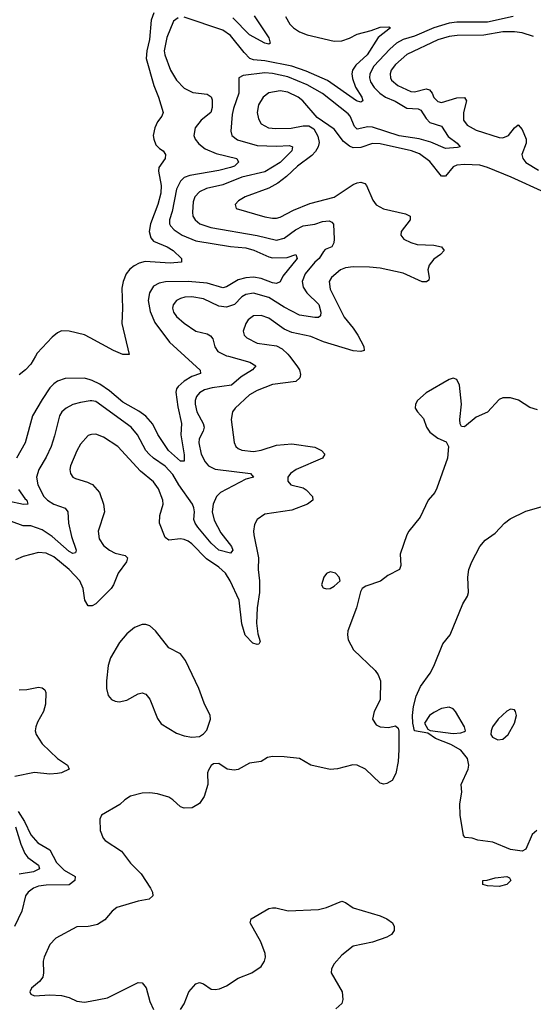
# Model space of a CAD drawing. Header units: inches. Extents: x 1954678 to 2060271, y 904822 to 1016299.
# Tile 265 of 403: x 1999632 to 2002308, y 986625 to 991753. Entities that reach past the tile are written whole.
import ezdxf

# ---------------------------------------------------------------- set-up
doc = ezdxf.new("R2010")
doc.units = ezdxf.units.IN
doc.header["$MEASUREMENT"] = 0
for name, color, linetype in [('B9998', 7, 'Continuous'), ('B9999', 7, 'Continuous'), ('C0908', 7, 'Continuous'), ('C0909', 7, 'Continuous')]:
    doc.layers.add(name, color=color, linetype=linetype)

msp = doc.modelspace()

# ---------------------------------------------------------------- linework, layer by layer
at = {"layer": 'B9998', "color": 5}
for points, elevation in [([(1999714.1, 990000), (1999690, 989959), (1999662.8, 989930), (1999630, 989902.7)], 420), ([(2000000, 989877.4), (1999970, 989886.7), (1999870, 989884.8), (1999830, 989870.7), (1999810, 989856.5), (1999790, 989835.3), (1999750, 989775), (1999700.1, 989690), (1999661.8, 989550), (1999615.3, 989470)], 440), ([(2000000, 989767.2), (1999950, 989759.9), (1999910, 989748.5), (1999874.3, 989730), (1999852.1, 989710), (1999840.5, 989690), (1999814.7, 989585.3), (1999796, 989530), (1999770, 989474.5), (1999731.7, 989410), (1999719.8, 989370), (1999727.6, 989330), (1999757.9, 989270), (1999778.2, 989250), (1999810, 989229.5), (1999868.6, 989208.6), (1999884, 989190), (1999886.1, 989130), (1999901.8, 989061.8), (1999926, 988990), (1999924, 988976), (1999910, 988972.8), (1999890, 988983.9), (1999801, 989061), (1999750, 989095.8), (1999690, 989116.6), (1999650, 989117), (1999590, 989139.8)], 460), ([(2000000, 989590.6), (1999990, 989586.9), (1999950, 989543.1), (1999930, 989507.8), (1999897.5, 989430), (1999893.4, 989410), (1999896.5, 989390), (1999910.2, 989370.2), (1999923.4, 989363.4), (1999985.2, 989345.2), (2000000, 989337.5)], 480), ([(1999625.6, 989305.6), (1999658.9, 989258.9), (1999670.1, 989250), (1999675.8, 989230), (1999651.8, 989228.2), (1999570, 989245.4)], 440), ([(2000000, 988700.3), (1999990, 988700.3), (1999972, 988730), (1999962.7, 988790), (1999946.6, 988830), (1999889.9, 988890), (1999810, 988955), (1999770, 988974.5), (1999730, 988978.2), (1999650, 988957.1), (1999610, 988940.3)], 480), ([(1999630, 988262.7), (1999670, 988264.3), (1999730, 988276.2), (1999750, 988274), (1999763.6, 988263.6), (1999769.2, 988249.2), (1999767.5, 988187.5), (1999755.8, 988150), (1999724.7, 988095.3), (1999715.9, 988070), (1999713.7, 988050), (1999719.1, 988030), (1999750, 987982.5), (1999830, 987905.6), (1999881.3, 987870), (1999890.4, 987850), (1999849.5, 987830.5), (1999830, 987826.4), (1999790, 987824.2), (1999710, 987831.6), (1999607.8, 987812.2)], 480), ([(1999623.9, 987630), (1999657.9, 987577.9), (1999690, 987508), (1999726.2, 987466.2), (1999789.3, 987429.3), (1999824, 987364), (1999864.4, 987324.4), (1999921.4, 987290), (1999919.5, 987270), (1999890, 987247.4), (1999770, 987245.9), (1999730, 987240.4), (1999703.9, 987230), (1999677.5, 987210), (1999663.2, 987190), (1999643.8, 987110), (1999605.9, 987030)], 480), ([(1999610.1, 987550), (1999638.5, 987458.5), (1999658.7, 987410), (1999675.7, 987390), (1999730.1, 987350), (1999735.9, 987330), (1999704.6, 987315.4), (1999630, 987302.6)], 460), ([(2000000, 987032.2), (1999990, 987029.8), (1999930, 987027.9), (1999820.2, 986970), (1999790, 986936.1), (1999759.5, 986870), (1999754.4, 986850), (1999756.5, 986790), (1999752.9, 986767.1), (1999735.9, 986744.1), (1999693.4, 986710), (1999685.3, 986690), (1999690, 986678.8), (1999710, 986668.8), (1999790, 986674.9), (1999850, 986671.4), (1999890, 986661.5), (1999930, 986640.8), (1999970, 986635.6), (2000000, 986641.7)], 520)]:
    msp.add_lwpolyline(points, dxfattribs=dict(at, elevation=elevation))
at = {"layer": 'B9999', "color": 5, "elevation": 420}
msp.add_lwpolyline([(2000000, 990095.8), (1999970, 990112), (1999890, 990131.5), (1999850, 990131.6), (1999830, 990122), (1999801.1, 990098.9), (1999723.7, 990016.3), (1999714.1, 990000)], dxfattribs=at)
at = {"layer": 'C0908', "color": 5}
for points, elevation in [([(2000493.1, 990000), (2000571.9, 989928.1), (2000574, 989910), (2000530, 989894.4), (2000490, 989871), (2000458.3, 989841.7), (2000449.6, 989830), (2000446.4, 989813.6), (2000456.4, 989736.4), (2000476.2, 989650), (2000472.4, 989590), (2000490, 989486.8), (2000490, 989453.2), (2000470, 989454.2), (2000407.8, 989510), (2000353, 989593), (2000326.7, 989646.7), (2000290, 989687.5), (2000253.5, 989713.5), (2000170, 989761.1), (2000100.3, 989820.3), (2000050, 989855), (2000010, 989874.3), (2000000, 989877.4)], 440), ([(2000720.8, 990000), (2000832.2, 989970), (2000862, 989950), (2000845.7, 989930), (2000787, 989893), (2000735.2, 989850), (2000635.1, 989835.1), (2000595.5, 989824.5), (2000570, 989809), (2000554.4, 989790), (2000547, 989770), (2000546.1, 989750), (2000554.8, 989710), (2000588.8, 989650), (2000592.8, 989630), (2000588, 989610), (2000567.5, 989570), (2000565.3, 989550), (2000578.3, 989490), (2000598.7, 989450), (2000615.9, 989430), (2000650, 989411.9), (2000834.8, 989390), (2000850.3, 989370.3), (2000810, 989359.4), (2000678.2, 989290), (2000657.9, 989270), (2000641.1, 989230), (2000636, 989190), (2000646, 989146), (2000680.7, 989080.7), (2000735.2, 989010), (2000742.4, 988990), (2000730, 988974.5), (2000669.8, 988990), (2000630, 989026.3), (2000560.1, 989110), (2000546.1, 989130), (2000539.1, 989150), (2000542.5, 989190), (2000540.4, 989210), (2000532.1, 989230), (2000461.8, 989330), (2000430, 989384.9), (2000390, 989428.4), (2000330, 989468.8), (2000306.4, 989490), (2000289.9, 989510), (2000246.6, 989590), (2000212.5, 989630), (2000030, 989764.3), (2000008.4, 989768.4), (2000000, 989767.2)], 460), ([(2001038.9, 990000), (2001076.8, 989950), (2001089.4, 989930), (2001095, 989905), (2001092.3, 989887.7), (2001070.6, 989869.4), (2000950, 989852.5), (2000870, 989822.5), (2000830, 989798.6), (2000755.2, 989730), (2000741.5, 989710), (2000734.7, 989670), (2000750, 989551.3), (2000758.9, 989530), (2000770, 989518.9), (2000790.2, 989510.2), (2000850, 989504.4), (2000890, 989510.6), (2000970, 989536.2), (2001050, 989543.8), (2001170, 989526.2), (2001204.9, 989510), (2001221.6, 989490), (2001210.7, 989470), (2001073.4, 989410), (2001043.8, 989390), (2001028.9, 989370), (2001028.9, 989350), (2001044.9, 989330), (2001110, 989314), (2001125.1, 989305.1), (2001157.6, 989270), (2001159.5, 989250), (2001132.7, 989230), (2001050, 989199.1), (2000910, 989176.9), (2000870.2, 989149.8), (2000856.4, 989123.6), (2000850.2, 989090), (2000851.8, 989070), (2000877.4, 988950), (2000874.1, 988890), (2000881.6, 988830), (2000881.5, 988770), (2000869.1, 988690), (2000865.8, 988610), (2000873.8, 988553.8), (2000885.5, 988514.5), (2000878.9, 988501.1), (2000870, 988498.7), (2000846.3, 988506.3), (2000807.2, 988547.2), (2000790, 988606), (2000776.3, 988730), (2000729.1, 988830), (2000705.3, 988870), (2000670, 988901.5), (2000605.9, 988945.9), (2000530, 989023.4), (2000510, 989037.4), (2000490, 989046.5), (2000470, 989049.2), (2000410, 989041.5), (2000390, 989055.4), (2000361, 989130), (2000362, 989170), (2000379.2, 989230), (2000377.6, 989250), (2000355.3, 989310), (2000330, 989346.2), (2000261.9, 989401.9), (2000143.5, 989530), (2000070, 989578), (2000030, 989593.6), (2000006.8, 989593.2), (2000000, 989590.6)], 480), ([(2002330, 989721.1), (2002290, 989733.5), (2002231.4, 989771.4), (2002190, 989784.2), (2002150, 989783.1), (2002130, 989775.1), (2002070, 989709.7), (2002010, 989683.7), (2001950, 989632.7), (2001934, 989634), (2001927.6, 989647.6), (2001925.6, 989670), (2001933.3, 989750), (2001924.5, 989850), (2001910, 989879), (2001890, 989886), (2001870, 989879.5), (2001750.5, 989810), (2001704.9, 989770), (2001694, 989750), (2001693.4, 989730), (2001704.9, 989710), (2001736.7, 989676.7), (2001752.2, 989630), (2001770, 989604), (2001810, 989574), (2001853.7, 989553.7), (2001866, 989530), (2001860.4, 989470), (2001806.5, 989313.5), (2001794.4, 989290), (2001760.3, 989250), (2001718.2, 989161.8), (2001659.5, 989090), (2001648.5, 989070), (2001614.6, 988970), (2001618.9, 988910), (2001612, 988890), (2001550, 988858.3), (2001511.9, 988828.1), (2001436.5, 988803.5), (2001416.3, 988790), (2001407.2, 988772.8), (2001387.3, 988690), (2001341.6, 988570), (2001339.4, 988550), (2001343.7, 988523.7), (2001370.9, 988470.9), (2001483.9, 988363.9), (2001500.4, 988340.4), (2001512, 988310), (2001510.4, 988210), (2001478.7, 988150), (2001470.3, 988110), (2001490, 988081.1), (2001510, 988070.3), (2001553, 988067), (2001590, 988074.8), (2001603.5, 988063.5), (2001607.7, 988047.7), (2001608.3, 987950), (2001604.1, 987890), (2001592, 987828), (2001573.7, 987790), (2001545.2, 987774.8), (2001530, 987772.4), (2001510, 987777.2), (2001433.7, 987850), (2001390, 987870.8), (2001367.7, 987872.3), (2001288.4, 987851.6), (2001250, 987848.9), (2001150, 987871), (2001090, 987904.5), (2001010, 987914), (2000950, 987915.1), (2000922.8, 987910), (2000890, 987889.7), (2000830, 987880.3), (2000770, 987848.5), (2000750, 987843.9), (2000712.7, 987850), (2000670, 987879.3), (2000642.4, 987877.6), (2000630, 987869.4), (2000615.4, 987844.6), (2000611.7, 987830), (2000612.4, 987770), (2000592.8, 987707.2), (2000569.2, 987670.8), (2000531.7, 987648.3), (2000490, 987647.1), (2000470, 987653.6), (2000430, 987690.8), (2000410, 987703.5), (2000350, 987721.5), (2000310, 987726.6), (2000270, 987725), (2000210, 987709.7), (2000179.5, 987690), (2000154.9, 987665.1), (2000058.7, 987610), (2000050.3, 987590), (2000051.5, 987530), (2000067.7, 987490), (2000078.3, 987478.3), (2000163.4, 987423.4), (2000210, 987360.3), (2000264.9, 987304.9), (2000314, 987230), (2000323.7, 987210), (2000326.4, 987190), (2000306.5, 987173.5), (2000250, 987162.9), (2000138.4, 987130), (2000114.3, 987110), (2000075.3, 987064.7), (2000038.6, 987041.4), (2000000, 987032.2)], 520), ([(2000000, 989337.5), (2000011.5, 989331.5), (2000047.9, 989290), (2000069.3, 989230), (2000073.7, 989190), (2000042, 989090), (2000046.8, 989050), (2000070, 989014), (2000100.9, 988990), (2000130, 988975.3), (2000182.6, 988962.6), (2000194.9, 988950), (2000189.1, 988930), (2000145.7, 988870), (2000121.3, 988810), (2000108.6, 988790), (2000030, 988711.2), (2000010, 988700.2), (2000000, 988700.3)], 480), ([(2002327.3, 987530), (2002301.6, 987510), (2002270, 987433.2), (2002250, 987423.6), (2002190, 987432.3), (2002098, 987470), (2002019.7, 987479.7), (2001989.1, 987490.9), (2001953.3, 987493.3), (2001944.2, 987504.2), (2001927.1, 987610), (2001925.4, 987670), (2001936.3, 987730), (2001931.8, 987770), (2001969.4, 987850), (2001972.3, 987870), (2001966, 987906), (2001930, 987949.2), (2001878.9, 987978.9), (2001798, 988010), (2001758, 988038), (2001690, 988048.7), (2001680.9, 988090), (2001679.5, 988130), (2001683.9, 988176.1), (2001697.7, 988230), (2001720, 988280), (2001770.7, 988349.3), (2001790, 988385.5), (2001837.5, 988502.5), (2001874.8, 988550), (2001941.1, 988710), (2001965.7, 988750), (2001969.8, 988770.2), (2001966.5, 988850), (2001972.3, 988890), (2001987.9, 988930), (2002030.5, 989009.5), (2002058, 989042), (2002110, 989079), (2002157.4, 989130), (2002187.2, 989152.8), (2002270, 989194.2), (2002361.3, 989218.7)], 520), ([(2000470, 986598.3), (2000490, 986628.5), (2000514, 986690), (2000550, 986731.8), (2000570, 986738.2), (2000590, 986732.1), (2000630, 986704.4), (2000650, 986702), (2000673.5, 986706.5), (2000710, 986721.7), (2000770, 986760.8), (2000842, 986790), (2000890, 986822.6), (2000908.6, 986850), (2000913.5, 986870), (2000911.6, 986890), (2000888, 986950), (2000833, 987050), (2000838.4, 987070), (2000930, 987123.7), (2000950, 987128.5), (2000966.9, 987126.9), (2001031.8, 987111.8), (2001190, 987119), (2001230, 987128.9), (2001310, 987161.7), (2001330, 987155.8), (2001370, 987128.5), (2001510, 987086), (2001546, 987070), (2001574.8, 987050), (2001584, 987030), (2001584, 987010), (2001570, 986989), (2001545.5, 986974.5), (2001470.3, 986949.7), (2001370, 986928.2), (2001310, 986880.5), (2001270, 986836.2), (2001257, 986810), (2001255.3, 986790), (2001312.7, 986690), (2001316.5, 986650), (2001310.2, 986629.8), (2001278.8, 986601.2)], 520), ([(2000000, 986641.7), (2000090, 986659.8), (2000250, 986738.2), (2000270, 986737.2), (2000290.6, 986710.6), (2000310, 986640.5), (2000330, 986598)], 520)]:
    msp.add_lwpolyline(points, dxfattribs=dict(at, elevation=elevation))
at = {"layer": 'C0908', "color": 5, "elevation": 520}
for points in [[(2001250, 988877), (2001230, 988869.2), (2001216.3, 988850), (2001205.5, 988810), (2001214, 988794), (2001230, 988788.2), (2001250, 988790.7), (2001270, 988802), (2001301.2, 988830), (2001296, 988850), (2001277.2, 988870)], [(2000290, 988603.7), (2000270, 988603.7), (2000230, 988587.9), (2000190, 988553.8), (2000152, 988510), (2000105.9, 988430), (2000093.6, 988390), (2000084.2, 988310), (2000084.1, 988270), (2000093.3, 988233.3), (2000110, 988212.4), (2000130, 988203.1), (2000150, 988200.3), (2000190.7, 988209.3), (2000250, 988242), (2000270, 988247), (2000290, 988239.5), (2000310, 988214.9), (2000350, 988113), (2000370, 988086.7), (2000450, 988036.5), (2000490, 988023.7), (2000530, 988017.1), (2000570, 988020.7), (2000590, 988033.4), (2000607.7, 988052.3), (2000627, 988110), (2000624.5, 988130), (2000592.8, 988192.8), (2000565.1, 988270), (2000496.4, 988416.4), (2000469.7, 988449.7), (2000410, 988481.6), (2000340.8, 988570), (2000310, 988596.2)], [(2001870, 988171.8), (2001830, 988165.1), (2001790, 988144.5), (2001767.3, 988130), (2001741, 988090), (2001758, 988058), (2001770.9, 988050.9), (2001890, 988036.3), (2001930, 988038.8), (2001950, 988046), (2001955.3, 988050), (2001949, 988070), (2001903.7, 988150), (2001890, 988163.7)], [(2002190, 988162), (2002170, 988152.3), (2002126, 988110), (2002095.5, 988070), (2002088, 988050), (2002087.7, 988030), (2002096.4, 988016.4), (2002122.6, 988002.6), (2002150, 988005.7), (2002177.4, 988030), (2002210.9, 988090), (2002220.5, 988130), (2002216.2, 988150), (2002210, 988158)], [(2002130, 987239), (2002070, 987242), (2002046, 987250), (2002046, 987270), (2002068.4, 987271.6), (2002110, 987284.7), (2002170.9, 987290.9), (2002183.6, 987283.6), (2002190.7, 987270), (2002170, 987249.3)]]:
    msp.add_lwpolyline(points, close=True, dxfattribs=at)
at = {"layer": 'C0909', "color": 5}
for points, elevation in [([(2000330.9, 991789.1), (2000318.1, 991750), (2000309.1, 991649.1), (2000294.2, 991590), (2000291.6, 991550), (2000330.9, 991410), (2000355.4, 991350), (2000380.3, 991270), (2000372.2, 991250), (2000350, 991221.3), (2000336.8, 991190), (2000327.8, 991150), (2000330.9, 991130), (2000341.9, 991101.9), (2000361.6, 991081.6), (2000380.4, 991070), (2000392.7, 991050), (2000390.4, 991030), (2000357.6, 990982.4), (2000355.6, 990964.4), (2000369.5, 990890), (2000367.6, 990850), (2000351.5, 990790), (2000313.6, 990690), (2000306.7, 990650), (2000316.1, 990616.1), (2000330, 990599.1), (2000400.3, 990570), (2000432.7, 990550), (2000474.8, 990510), (2000476, 990490), (2000415.6, 990484.4), (2000285.9, 990494.1), (2000254.5, 990485.5), (2000228.8, 990471.2), (2000206, 990454), (2000187.7, 990430), (2000171.4, 990390), (2000164.8, 990355.2), (2000167.9, 990250), (2000164.5, 990170), (2000202, 990010), (2000170, 990009.6), (2000122, 990030), (2000000, 990095.8)], 420), ([(2000458.2, 991761.8), (2000434.1, 991745.9), (2000399.7, 991660.3), (2000384.7, 991590), (2000387.9, 991570), (2000418.4, 991490), (2000450, 991437.6), (2000490, 991395.4), (2000534.1, 991374.1), (2000610, 991365.2), (2000630, 991351.8), (2000635.4, 991335.4), (2000635.2, 991295.2), (2000628.4, 991270), (2000577.8, 991230), (2000546, 991190), (2000539.3, 991150), (2000547.2, 991130), (2000566, 991106), (2000599.6, 991079.6), (2000656.7, 991056.7), (2000763, 991030), (2000771.8, 991010), (2000751.1, 990990), (2000730, 990982.4), (2000670, 990966.6), (2000519.1, 990940.9), (2000489.7, 990930.3), (2000470, 990912.7), (2000450.1, 990870), (2000426.8, 990753.2), (2000412.9, 990710), (2000413.3, 990690), (2000418.6, 990678.6), (2000437.8, 990657.8), (2000478.4, 990630), (2000550, 990601.1), (2000730, 990571.9), (2000810, 990565.1), (2000852.9, 990552.9), (2000930, 990517.7), (2000950, 990513.3), (2001025.6, 990514.4), (2001071.3, 990530), (2001078.2, 990510), (2001003.2, 990416.8), (2000990, 990387.8), (2000970, 990378.6), (2000950, 990382), (2000890, 990405.5), (2000850, 990411.7), (2000810, 990408.2), (2000770, 990398.4), (2000710, 990362.4), (2000690, 990356.3), (2000610, 990380.6), (2000510, 990389.6), (2000391.9, 990388.1), (2000359.1, 990380.9), (2000330, 990365), (2000309.2, 990330.8), (2000301.2, 990290), (2000312.3, 990232.3), (2000336.3, 990176.3), (2000413, 990073), (2000493.1, 990000)], 440), ([(2002203.8, 991770), (2002070, 991740.5), (2001910, 991739.2), (2001870, 991734.6), (2001789.2, 991710.8), (2001690, 991666.8), (2001630, 991649.1), (2001594.8, 991630), (2001560.4, 991599.6), (2001478.3, 991510), (2001456.3, 991470), (2001454.5, 991450), (2001459.4, 991430), (2001479.6, 991399.6), (2001508.9, 991370), (2001538.6, 991350), (2001587.8, 991327.8), (2001650, 991291.3), (2001708.9, 991288.9), (2001721.7, 991281.7), (2001750, 991238.1), (2001770, 991217.8), (2001830, 991198.5), (2001864.8, 991144.8), (2001912, 991110), (2001927.3, 991090), (2001913.6, 991086.4), (2001850, 991082.7), (2001774.3, 991114.3), (2001713, 991133), (2001610, 991147.3), (2001470, 991193.6), (2001445.7, 991194.3), (2001390, 991183), (2001377.4, 991197.4), (2001354.8, 991250), (2001343.3, 991263.3), (2001210, 991367.7), (2001130, 991413.8), (2001030, 991456), (2000950, 991473.4), (2000910, 991475.6), (2000797.6, 991462.4), (2000774.4, 991450), (2000773.9, 991370), (2000745.8, 991290), (2000740.2, 991259.8), (2000732.7, 991172.7), (2000738, 991150), (2000766.6, 991126.6), (2000870, 991097.8), (2000970, 991094.4), (2001037.5, 991097.5), (2001054, 991090), (2001050.1, 991070), (2000990, 991009.9), (2000910, 990960.3), (2000790, 990932.2), (2000690, 990893.2), (2000605.5, 990874.5), (2000570, 990857), (2000545, 990830), (2000535.6, 990804.4), (2000532.2, 990750), (2000535.3, 990730), (2000546, 990710), (2000570.2, 990690), (2000628.4, 990670), (2000870, 990629.7), (2000970, 990605.1), (2001010, 990615.5), (2001070, 990658.8), (2001110, 990679.8), (2001170, 990687.5), (2001210, 990702.3), (2001245.2, 990705.2), (2001258.9, 990698.9), (2001267.6, 990687.6), (2001270.2, 990610), (2001268.5, 990590), (2001259, 990570), (2001224.7, 990555.3), (2001214.6, 990545.4), (2001193, 990510), (2001169.6, 990490), (2001119.3, 990430), (2001103.8, 990390), (2001110, 990360.3), (2001128.3, 990330), (2001190.1, 990270), (2001202, 990230), (2001199.7, 990210), (2001190, 990201.6), (2001170, 990201.1), (2001090, 990214.6), (2001010, 990256.4), (2000930, 990306.4), (2000850, 990328), (2000810, 990320.9), (2000790, 990308.7), (2000750.9, 990269.1), (2000710, 990255), (2000670, 990260.8), (2000590, 990298.8), (2000530, 990309.3), (2000492, 990308), (2000470, 990300.6), (2000450.1, 990289.9), (2000432.6, 990267.4), (2000428.4, 990250), (2000434.3, 990230), (2000450, 990207.6), (2000490, 990172.8), (2000550, 990130.9), (2000610, 990116.8), (2000626.9, 990106.9), (2000638.1, 990090), (2000648.9, 990048.9), (2000665.2, 990025.2), (2000710, 990002.9), (2000720.8, 990000)], 460), ([(2001017.7, 991770), (2001039.7, 991730), (2001059.1, 991710), (2001090, 991688.8), (2001130, 991673.9), (2001270, 991641.5), (2001310, 991642.2), (2001350, 991656.2), (2001390, 991676.8), (2001464.1, 991695.9), (2001510, 991713.2), (2001555.1, 991715.1), (2001564, 991710), (2001499.7, 991660.3), (2001443.1, 991570), (2001384.2, 991515.8), (2001367, 991490), (2001363.4, 991470), (2001365.7, 991445.7), (2001382, 991402), (2001414.3, 991350), (2001420.3, 991330), (2001410, 991323.1), (2001387.8, 991330), (2001235.9, 991435.9), (2001125.3, 991485.3), (2001050, 991510.5), (2000910, 991538.8), (2000850, 991544.4), (2000831.4, 991551.4), (2000801.5, 991581.5), (2000730.4, 991670), (2000690, 991697.5), (2000490, 991766)], 440), ([(2000853.7, 991773.7), (2000930, 991659.1), (2000937.3, 991630), (2000930, 991625.6), (2000910, 991629.7), (2000830, 991673.5), (2000742.5, 991762.5)], 420), ([(2002310, 991665.9), (2002250, 991684.8), (2002210.1, 991689.9), (2002150, 991688.7), (2002050, 991672.1), (2001912, 991670), (2001870, 991664.7), (2001810, 991647.8), (2001650, 991571.4), (2001590, 991520.2), (2001568.4, 991490), (2001562.2, 991470), (2001563.5, 991450), (2001570, 991438.5), (2001602.2, 991410), (2001670, 991379.1), (2001690, 991377.4), (2001750, 991392.1), (2001767.2, 991387.2), (2001781, 991370), (2001790, 991348.4), (2001810, 991326.3), (2001830, 991322.2), (2001910, 991346.5), (2001950, 991347.9), (2001960.9, 991330), (2001943.8, 991270), (2001945.1, 991230), (2001963.1, 991203.1), (2002010, 991177.5), (2002130, 991138.8), (2002150, 991136.8), (2002179.8, 991150), (2002210, 991189.1), (2002230, 991206), (2002250, 991180.4), (2002271.8, 991130), (2002271.7, 991110), (2002248.9, 991050), (2002254, 991030), (2002270, 991008.6), (2002334.9, 990970)], 480), ([(2002368, 990852), (2002192.1, 990932.1), (2002070, 990983.5), (2002030, 990994.4), (2001950, 990998.5), (2001910, 990994.5), (2001890, 990986), (2001850, 990938.2), (2001830, 990938), (2001770, 991014), (2001714.9, 991054.9), (2001673, 991070), (2001510, 991106.2), (2001470, 991107.5), (2001410, 991087.2), (2001370, 991084.6), (2001350, 991093.4), (2001319.1, 991119.1), (2001270, 991183.5), (2001183.1, 991243.1), (2001107.6, 991330), (2001083.7, 991350), (2001030, 991375.8), (2000990, 991382.7), (2000930, 991371.9), (2000900.2, 991350), (2000877.4, 991310), (2000870.2, 991270.2), (2000876.1, 991236.1), (2000890.2, 991210), (2000928.2, 991190), (2000966.8, 991186.8), (2001047.3, 991187.3), (2001110, 991200.1), (2001139.4, 991199.4), (2001164.2, 991184.2), (2001186.5, 991146.5), (2001192.8, 991112.8), (2001188.2, 991090), (2001173.9, 991066.1), (2001154, 991046), (2001079, 990990), (2001023, 990937), (2000977.7, 990902.3), (2000930, 990875.8), (2000806.7, 990830), (2000772.2, 990810), (2000755.8, 990790), (2000760.5, 990770), (2000910, 990726.7), (2000950, 990719), (2000970, 990719.8), (2000990, 990725.1), (2001058.7, 990761.3), (2001144.4, 990795.6), (2001271.5, 990828.5), (2001370, 990894.2), (2001390, 990903.8), (2001410, 990906.4), (2001430, 990899.4), (2001439.4, 990890), (2001472.9, 990812.9), (2001490, 990788.6), (2001528.5, 990768.5), (2001642.4, 990742.4), (2001667.2, 990730), (2001666, 990710), (2001619.7, 990650), (2001618.2, 990630), (2001634, 990610), (2001670, 990592.1), (2001702.8, 990582.8), (2001790, 990577.8), (2001830.6, 990570.6), (2001844.6, 990550), (2001824.9, 990530), (2001790, 990505.8), (2001765.1, 990474.9), (2001758.8, 990450), (2001765.8, 990410), (2001763.9, 990396.1), (2001752.4, 990387.6), (2001730, 990388.4), (2001630, 990432.8), (2001510, 990458.7), (2001455.4, 990464.6), (2001370, 990465.8), (2001330, 990460.5), (2001304.4, 990450), (2001256.5, 990410), (2001244.7, 990390), (2001250.2, 990350), (2001323.1, 990203.1), (2001370, 990147.1), (2001394.1, 990110), (2001424.6, 990050), (2001426.8, 990030), (2001410, 990024.8), (2001370, 990029.1), (2001214.6, 990074.6), (2001150, 990102.3), (2001050, 990124.1), (2001010, 990141.4), (2000930, 990197.7), (2000890, 990212.6), (2000850, 990209.8), (2000823.6, 990190), (2000810.2, 990170), (2000797.3, 990130), (2000802.7, 990110), (2000816, 990096), (2000870, 990068.6), (2000970, 990054), (2000999.2, 990039.2), (2001030, 990011.7), (2001038.9, 990000)], 480)]:
    msp.add_lwpolyline(points, dxfattribs=dict(at, elevation=elevation))

doc.saveas('drawing.dxf')
